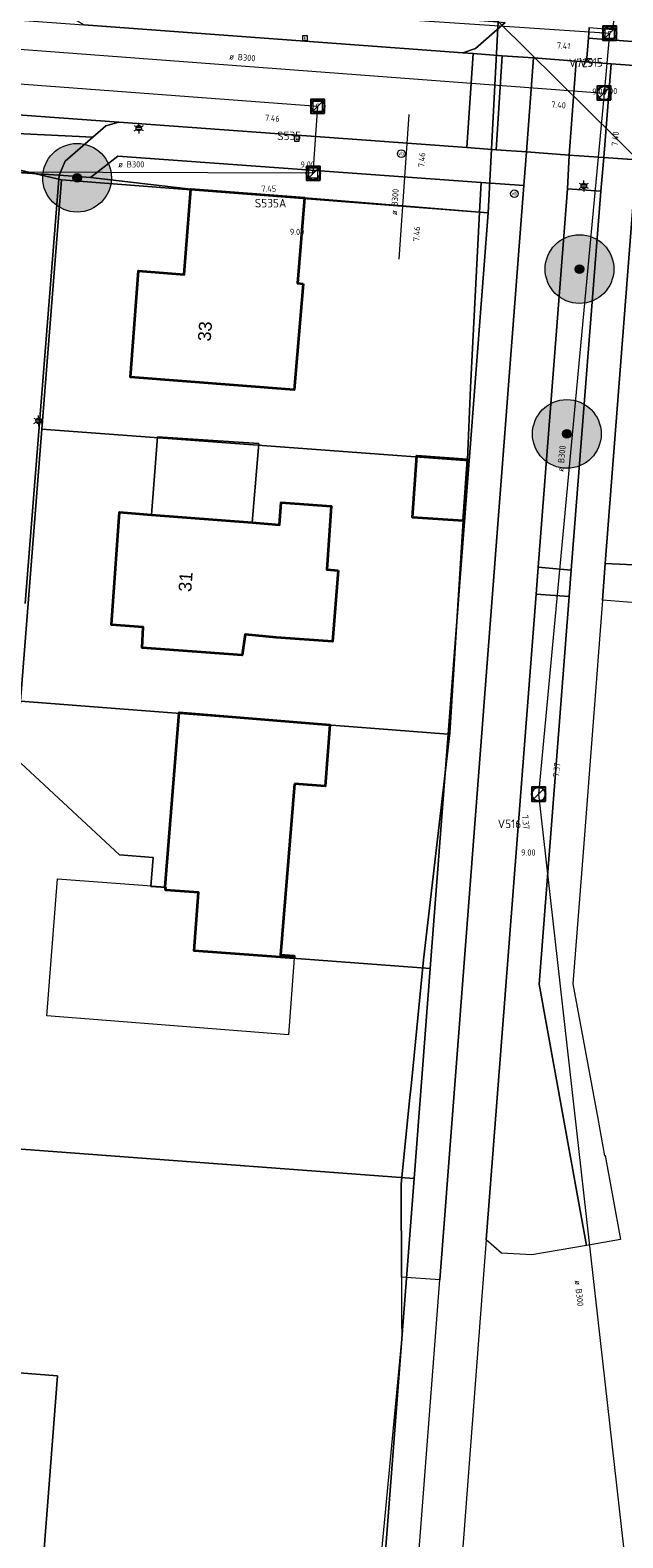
# Model space of a CAD drawing. Header units: metres. Extents: x 163628 to 167855, y 402678 to 405435.
# Tile 334 of 656: x 166910 to 166944, y 404369 to 404457. Entities that reach past the tile are written whole.
import ezdxf
from ezdxf.enums import TextEntityAlignment as Align

# ---------------------------------------------------------------- set-up
doc = ezdxf.new("R2010")
doc.units = ezdxf.units.M
doc.layers.get('0').update_dxf_attribs({"lineweight": 25})
for name, color, linetype, lineweight in [('X-CA190022.004-UO-BGT_Ondergrond$0$GE_201_SHDHek_Lijn_GEM', 253, 'X-CA190022.004-UO-BGT_Ondergrond$0$Hekwerk', 9), ('X-CA190022.004-UO-BGT_Ondergrond$0$GE_203_VGOHaag_Lijn_GEM', 253, 'X-CA190022.004-UO-BGT_Ondergrond$0$Heg', 9), ('X-CA190022.004-UO-BGT_Ondergrond$0$GE_314_WGDRijbaanLokaleweg_Vlak_GEM', 253, 'Continuous', 9), ('X-CA190022.004-UO-BGT_Ondergrond$0$GE_315_WGDRijbaanLokalewegverkeersdrempel_GEM', 253, 'Continuous', 9), ('X-CA190022.004-UO-BGT_Ondergrond$0$GE_316_WGDFietspad_Vlak_GEM', 253, 'Continuous', 9), ('X-CA190022.004-UO-BGT_Ondergrond$0$GE_317_WGDVoetpad_Vlak_GEM', 253, 'Continuous', 9), ('X-CA190022.004-UO-BGT_Ondergrond$0$GE_366_OWGBerm_groenvoorziening_Vlak_GEM', 253, 'Continuous', 9), ('X-CA190022.004-UO-BGT_Ondergrond$0$GE_367_OWGBerm_groenvoorziening_grasenk_GEM', 253, 'Continuous', 9), ('X-CA190022.004-UO-BGT_Ondergrond$0$GE_401_OTDErf_Vlak_GEM', 253, 'Continuous', 9), ('X-CA190022.004-UO-BGT_Ondergrond$0$GE_4502_GBKN_Huisnummer_Lijn_GEM', 7, 'Continuous', 9), ('X-CA190022.004-UO-BGT_Ondergrond$0$GE_601_PNDgrondvlakpand_Vlak_MV_GEM', 34, 'Continuous', 35), ('X-CA190022.004-UO-BGT_Ondergrond$0$GE_612_PanddeelOnderbouwOverbouw_Vlak_GEM', 253, 'Continuous', 9), ('X-CA190022.004-UO-BGT_Ondergrond$0$GE_613_PanddeelOnderbouwOverbouw_Lijn_GEM', 253, 'Continuous', 9), ('X-CA190022.004-UO-BGT_Ondergrond$0$GE_814_BRDVerkeersbord_Punt_GEM', 253, 'Continuous', 9), ('X-CA190022.004-UO-BGT_Ondergrond$0$GE_861_PALLichtmast_Punt_GEM', 253, 'Continuous', 9), ('X-CA190022.004-UO-BGT_Ondergrond$0$GE_885_PutInspectieofRioolput_Punt_GEM', 253, 'Continuous', 9), ('X-CA190022.004-UO-BGT_Ondergrond$0$GE_886_PutKolk_Punt_GEM', 253, 'Continuous', 9), ('X-CA190022.004-UO-BGT_Ondergrond$0$N-WE-RI-PUT_INSPECTIE-S', 253, 'Continuous', 9), ('X-CA190022.004-UO-DWM_Beplanting$0$B-WE-GR-BOOM-S AFKOMSTIG UIT BGT', 252, 'Continuous', 0), ('X-CA190022.004-UO-KAD_Percelen$0$B-WE-KG-GRENS_PERCEEL-GV', 150, 'Continuous', 9), ('X-CA190022.004-UO-WHM_Riolering gemeente_NLCS_v0.2$0$B-WE-RI-BOB-T18', 214, 'Continuous', 15), ('X-CA190022.004-UO-WHM_Riolering gemeente_NLCS_v0.2$0$B-WE-RI-DIAMETER-T18', 214, 'Continuous', 15), ('X-CA190022.004-UO-WHM_Riolering gemeente_NLCS_v0.2$0$B-WE-RI-HWA_TRANSPORTLEIDING-G', 214, 'X-CA190022.004-UO-WHM_Riolering gemeente_NLCS_v0.2$0$1-200 HEMELWATER', 15), ('X-CA190022.004-UO-WHM_Riolering gemeente_NLCS_v0.2$0$B-WE-RI-PUT-S', 214, 'Continuous', 15), ('X-CA190022.004-UO-WHM_Riolering gemeente_NLCS_v0.2$0$B-WE-RI-PUTDEKSELHOOGTE-T18', 214, 'Continuous', 15), ('X-CA190022.004-UO-WHM_Riolering gemeente_NLCS_v0.2$0$B-WE-RI-PUTNUMMER-T25', 214, 'Continuous', 15), ('X-CA190022.004-UO-WHM_Riolering gemeente_NLCS_v0.2$0$B-WE-RI-VWA_TRANSPORTLEIDING-G', 214, 'X-CA190022.004-UO-WHM_Riolering gemeente_NLCS_v0.2$0$1-200 VUILWATER', 15)]:
    doc.layers.add(name, color=color, linetype=linetype, lineweight=lineweight)
doc.layers.add('X-CA190022.004-UO-DWM_Beplanting$0$N-GV-GR-GRAS-A-200', color=7, linetype='Continuous')
doc.styles.add('X-CA190022.004-UO-BGT_Ondergrond$0$BGT_NAR', font='arial.ttf', dxfattribs={"height": 1})
doc.styles.add('X-CA190022.004-UO-BGT_Ondergrond$0$NLCS-ISO', font='NLCS-ISO.ttf')
doc.styles.add('X-CA190022.004-UO-WHM_Riolering gemeente_NLCS_v0.2$0$NLCS-ISO', font='NLCS-ISO.ttf')
doc.styles.add('X-CA190022.004-UO-WHM_Riolering gemeente_NLCS_v0.2$0$NLCS-ISO-M200-T18', font='NLCS-ISO.ttf', dxfattribs={"height": 0.36})
doc.styles.add('X-CA190022.004-UO-WHM_Riolering gemeente_NLCS_v0.2$0$NLCS-ISO-M200-T25', font='NLCS-ISO.ttf', dxfattribs={"height": 0.5})
doc.linetypes.add('X-CA190022.004-UO-BGT_Ondergrond$0$Heg', pattern='A,5,-1.5,[2,dgnlstyle-meierijstad.shx,S=0.007937,R=45,X=0,Y=0],-1.5', length=8)
doc.linetypes.add('X-CA190022.004-UO-BGT_Ondergrond$0$Hekwerk', pattern='A,5,-1.5,[2,dgnlstyle-Veghel.shx,S=0.007937,R=0,X=0,Y=0],-1.5', length=8)
doc.linetypes.add('X-CA190022.004-UO-WHM_Riolering gemeente_NLCS_v0.2$0$1-200 HEMELWATER', pattern='A,1.5,-0.6,["HWA",X-CA190022.004-UO-WHM_Riolering gemeente_NLCS_v0.2$0$NLCS-ISO,S=0.24,R=0,X=-0.5,Y=-0.12],-0.3', length=2.4)
doc.linetypes.add('X-CA190022.004-UO-WHM_Riolering gemeente_NLCS_v0.2$0$1-200 VUILWATER', pattern='A,1.5,-0.6,["DWA",X-CA190022.004-UO-WHM_Riolering gemeente_NLCS_v0.2$0$NLCS-ISO,S=0.24,R=0,X=-0.5,Y=-0.12],-0.3', length=2.4)

# ---------------------------------------------------------------- blocks, each defined once
blk = doc.blocks.new('X-CA190022.004-UO-BGT_Ondergrond$0$SRI-KOLK-SO')
at = {"color": 0, "linetype": 'ByBlock', "lineweight": 18}
blk.add_lwpolyline([(-1.125, -1.125), (1.125, -1.125), (1.125, 1.125), (-1.125, 1.125)], close=True, dxfattribs=at)
at = {"color": 0, "linetype": 'ByBlock', "lineweight": 18, "style": 'X-CA190022.004-UO-BGT_Ondergrond$0$NLCS-ISO'}
blk.add_text('k', height=1.5, dxfattribs=at).set_placement((0, 0), align=Align.MIDDLE_CENTER)
blk = doc.blocks.new('X-CA190022.004-UO-BGT_Ondergrond$0$IMGEOKolk')
at = {"xscale": 5, "yscale": 5, "zscale": 5}
blk.add_blockref('X-CA190022.004-UO-BGT_Ondergrond$0$SRI-KOLK-SO', (0, 0), dxfattribs=at)
blk = doc.blocks.new('X-CA190022.004-UO-BGT_Ondergrond$0$N-SIE-WEG_LICHTMAST-SO')
h = blk.add_hatch(color=256)
h.paths.add_polyline_path([(1.16, 0.5, 0.658505), (-1.16, 0.5)])
h.paths.add_polyline_path([(-1.16, -0.5, 0.658505), (1.16, -0.5)])
at = {"flags": 128}
for points in [[(-2.19, 1.27), (-1.1, 0.63)], [(-1.16, 0.5), (1.16, 0.5)], [(0, 1.27), (0, 2.53)], [(1.1, 0.63), (2.19, 1.27)], [(-2.19, -1.27), (-1.1, -0.63)], [(-1.16, -0.5), (1.16, -0.5)], [(0, -1.27), (0, -2.53)], [(2.19, -1.27), (1.1, -0.63)]]:
    blk.add_lwpolyline(points, dxfattribs=at)
at = {"ltscale": 0.5}
blk.add_circle((0, 0), 1.27, dxfattribs=at)
at = {"style": 'X-CA190022.004-UO-BGT_Ondergrond$0$NLCS-ISO'}
blk.add_attdef('TYPE', text='', height=1.8, dxfattribs=at).set_placement((0, 2.53), align=Align.BOTTOM_CENTER)
blk = doc.blocks.new('X-CA190022.004-UO-BGT_Ondergrond$0$IMGEOLichtmastpaal')
at = {"xscale": 5, "yscale": 5, "zscale": 5}
blk.add_blockref('X-CA190022.004-UO-BGT_Ondergrond$0$N-SIE-WEG_LICHTMAST-SO', (0, 6.4), dxfattribs=at)
blk = doc.blocks.new('X-CA190022.004-UO-BGT_Ondergrond$0$SRI-PUT_INSPECTIEPUT_RIOOLPUT-SO')
at = {"color": 0, "linetype": 'ByBlock', "lineweight": 18}
blk.add_lwpolyline([(-1.12, -1.12), (1.12, -1.12), (1.12, 1.12), (-1.12, 1.12)], close=True, dxfattribs=at)
at = {"color": 0, "linetype": 'ByBlock', "lineweight": 18, "style": 'X-CA190022.004-UO-BGT_Ondergrond$0$NLCS-ISO'}
blk.add_text('r', height=1.5, dxfattribs=at).set_placement((0, 0.28), align=Align.MIDDLE_CENTER)
blk = doc.blocks.new('X-CA190022.004-UO-BGT_Ondergrond$0$IMGEOInspectierioolput')
at = {"layer": 'X-CA190022.004-UO-BGT_Ondergrond$0$N-WE-RI-PUT_INSPECTIE-S', "xscale": 10, "yscale": 10, "zscale": 10}
blk.add_blockref('X-CA190022.004-UO-BGT_Ondergrond$0$SRI-PUT_INSPECTIEPUT_RIOOLPUT-SO', (0, 0), dxfattribs=at)
blk = doc.blocks.new('X-CA190022.004-UO-BGT_Ondergrond$0$SIE-WEG_PAAL_VERKEERSBORD-SO')
at = {"linetype": 'ByBlock', "lineweight": 18}
blk.add_circle((0, 0), 1.5, dxfattribs=at)
at = {"linetype": 'ByBlock', "lineweight": 18, "style": 'X-CA190022.004-UO-BGT_Ondergrond$0$NLCS-ISO'}
blk.add_text('vb', height=1.5, dxfattribs=at).set_placement((0, 0.13), align=Align.MIDDLE_CENTER)
blk = doc.blocks.new('X-CA190022.004-UO-BGT_Ondergrond$0$IMGEOVerkeersbord')
at = {"xscale": 5, "yscale": 5, "zscale": 5}
blk.add_blockref('X-CA190022.004-UO-BGT_Ondergrond$0$SIE-WEG_PAAL_VERKEERSBORD-SO', (0, 0), dxfattribs=at)
blk = doc.blocks.new('X-CA190022.004-UO-WHM_Riolering gemeente_NLCS_v0.2$0$B-SRI-PUT_BETON-SO')
blk.add_line((-1.41, -1.41), (1.41, 1.41))
at = {"lineweight": -3, "flags": 128}
blk.add_lwpolyline([(2, -2), (2, 2), (-2, 2), (-2, -2)], close=True, dxfattribs=at)
at = {"lineweight": -3}
blk.add_circle((0, 0), 2, dxfattribs=at)
blk = doc.blocks.new('X-CA190022.004-UO-DWM_Beplanting$0$SGR-BOOM_01-SO')
at = {"linetype": 'ByBlock', "lineweight": 18}
h = blk.add_hatch(color=0, dxfattribs=at)
h.dxf.hatch_style = 1
edge = h.paths.add_edge_path()
edge.add_arc((0, 0), 0.25, 0, 360)
at = {"color": 0, "linetype": 'ByBlock', "lineweight": 18}
for radius in [2, 0.25]:
    blk.add_circle((0, 0), radius, dxfattribs=at)
blk = doc.blocks.new('X-CA190022.004-UO-DWM_Beplanting$0$IMGEOBoom')
at = {"transparency": 33554457}
h = blk.add_hatch(color=256, dxfattribs=at)
h.dxf.hatch_style = 1
edge = h.paths.add_edge_path()
edge.add_arc((0, 0), 100, 0, 360)
edge = h.paths.add_edge_path(flags=17)
edge.add_arc((0, 0), 12.5, 0, 360)
h = blk.add_hatch()
h.set_pattern_fill('ANGLE', color=256)
h.set_pattern_definition([(0, (0, 0), (0, 6.985), [5.08, -1.905]), (90, (0, 0), (-6.985, 4e-16), [5.08, -1.905])])
edge = h.paths.add_edge_path(flags=17)
edge.add_arc((0, 0), 12.5, 0, 360)
at = {"layer": 'X-CA190022.004-UO-DWM_Beplanting$0$N-GV-GR-GRAS-A-200'}
h = blk.add_hatch(color=256, dxfattribs=at)
h.dxf.hatch_style = 1
edge = h.paths.add_edge_path(flags=17)
edge.add_arc((0, 0), 12.5, 0, 360)
at = {"xscale": 50, "yscale": 50, "zscale": 50}
blk.add_blockref('X-CA190022.004-UO-DWM_Beplanting$0$SGR-BOOM_01-SO', (0, 0), dxfattribs=at)

msp = doc.modelspace()

# ---------------------------------------------------------------- linework, layer by layer
at = {"layer": 'X-CA190022.004-UO-BGT_Ondergrond$0$GE_201_SHDHek_Lijn_GEM'}
msp.add_line((166935.09, 404428.55), (166934.313, 404416.213), dxfattribs=at)
at = {"layer": 'X-CA190022.004-UO-BGT_Ondergrond$0$GE_203_VGOHaag_Lijn_GEM'}
for p, q in [((166936.047, 404446.537), (166936.136, 404448.269)), ((166935.52, 404436.321), (166936.047, 404446.537)), ((166935.34, 404432.14), (166935.52, 404436.321))]:
    msp.add_line(p, q, dxfattribs=at)
at = {"layer": 'X-CA190022.004-UO-BGT_Ondergrond$0$GE_314_WGDRijbaanLokaleweg_Vlak_GEM', "flags": 128}
for points in [[(166913.01, 404457.44), (166935.08, 404455.818), (166935.672, 404455.775), (166935.312, 404450.295), (166915.04, 404451.77), (166903.54, 404452.61), (166856.278, 404456.137), (166855.841, 404456.169), (166856.241, 404461.811), (166856.687, 404461.776), (166859.852, 404461.53), (166866.357, 404461.024), (166901.27, 404458.31), (166913.01, 404457.44)], [(166906.59, 404449), (166911.58, 404448.69), (166909.6, 404423.75)]]:
    msp.add_lwpolyline(points, dxfattribs=at)
at = {"layer": 'X-CA190022.004-UO-BGT_Ondergrond$0$GE_315_WGDRijbaanLokalewegverkeersdrempel_GEM', "flags": 128}
for points in [[(166937.372, 404455.65), (166937.012, 404450.172), (166935.312, 404450.295), (166935.672, 404455.775), (166937.372, 404455.65)], [(166939.193, 404455.516), (166938.776, 404450.043), (166937.012, 404450.172), (166937.372, 404455.65), (166939.193, 404455.516)], [(166941.676, 404455.334), (166941.267, 404449.862), (166938.776, 404450.043), (166939.193, 404455.516), (166941.676, 404455.334)], [(166943.718, 404455.183), (166943.283, 404449.716), (166941.267, 404449.862), (166941.676, 404455.334), (166942.27, 404455.29), (166943.718, 404455.183)], [(166945.639, 404455.04), (166945.201, 404449.577), (166943.283, 404449.716), (166943.718, 404455.183), (166945.59, 404455.044), (166945.639, 404455.04)], [(166903.54, 404452.61), (166915.04, 404451.77), (166914.29, 404451.56), (166913.537, 404450.906), (166905.076, 404451.305), (166904.24, 404452.28), (166903.54, 404452.61)], [(166913.537, 404450.906), (166911.92, 404449.5), (166911.58, 404448.69), (166906.59, 404449), (166906.35, 404449.82), (166905.076, 404451.305), (166913.537, 404450.906)]]:
    msp.add_lwpolyline(points, dxfattribs=at)
at = {"layer": 'X-CA190022.004-UO-BGT_Ondergrond$0$GE_316_WGDFietspad_Vlak_GEM', "flags": 128}
for points in [[(166942.432, 404457.29), (166942.383, 404456.679), (166942.27, 404455.29), (166941.676, 404455.334), (166939.193, 404455.516), (166937.372, 404455.65), (166935.672, 404455.775), (166935.08, 404455.818), (166935.81, 404456.07), (166937.536, 404457.584)], [(166929.816, 404300.148), (166933.1, 404342.99), (166931.88, 404350.198), (166931.59, 404351.91), (166931.353, 404353.214), (166931.38, 404353.7), (166931.672, 404357.503), (166933.535, 404381.8), (166933.73, 404384.345), (166934.507, 404394.469), (166934.585, 404395.482), (166938.62, 404448.09), (166938.776, 404450.043), (166941.267, 404449.862), (166941.17, 404447.9), (166939.45, 404425.86), (166939.35, 404424.29), (166936.44, 404386.68), (166936.17, 404383.4), (166934.156, 404356.736), (166933.9, 404353.35), (166935.49, 404343.39)], [(166945.03, 404447.61), (166943.368, 404426.072), (166943.204, 404423.943), (166942.071, 404409.254), (166941.48, 404401.6), (166942.93, 404393.748), (166943.33, 404391.58), (166943.362, 404391.586), (166944.243, 404386.696), (166942.28, 404386.35), (166939.51, 404401.57), (166941.27, 404424.15), (166941.39, 404425.68), (166943.1, 404447.75), (166943.283, 404449.716), (166945.201, 404449.577), (166945.03, 404447.61)]]:
    msp.add_lwpolyline(points, dxfattribs=at)
at = {"layer": 'X-CA190022.004-UO-BGT_Ondergrond$0$GE_317_WGDVoetpad_Vlak_GEM', "flags": 128}
for points in [[(166946.38, 404465.21), (166945.697, 404456.422), (166942.383, 404456.679), (166942.432, 404457.29), (166943.83, 404457.18), (166944.59, 404467.15), (166946.525, 404467.01), (166946.38, 404465.21)], [(166923.69, 404458.608), (166936.83, 404457.636), (166937.536, 404457.584), (166935.81, 404456.07), (166935.08, 404455.818), (166913.01, 404457.44), (166912.36, 404457.81), (166910.866, 404459.557), (166910.907, 404459.554), (166923.69, 404458.608)], [(166945.697, 404456.422), (166945.59, 404455.044), (166943.718, 404455.183), (166942.27, 404455.29), (166942.383, 404456.679), (166945.697, 404456.422)], [(166938.776, 404450.043), (166938.62, 404448.09), (166936.136, 404448.269), (166914.99, 404449.79), (166913.4, 404448.56), (166911.58, 404448.69), (166911.92, 404449.5), (166913.537, 404450.906), (166914.29, 404451.56), (166915.04, 404451.77), (166935.312, 404450.295), (166937.012, 404450.172), (166938.776, 404450.043)], [(166943.283, 404449.716), (166943.1, 404447.75), (166941.17, 404447.9), (166941.267, 404449.862), (166943.283, 404449.716)], [(166946.925, 404424.501), (166946.66, 404420.97), (166946.599, 404418.451), (166945.394, 404418.506), (166945.635, 404423.748), (166943.204, 404423.943), (166943.368, 404426.072), (166945.841, 404425.958), (166946.145, 404430.282), (166947.397, 404430.233), (166947.269, 404428.034), (166947.19, 404428.04), (166946.925, 404424.501)], [(166941.39, 404425.68), (166941.27, 404424.15), (166939.35, 404424.29), (166939.45, 404425.86), (166941.39, 404425.68)]]:
    msp.add_lwpolyline(points, dxfattribs=at)
at = {"layer": 'X-CA190022.004-UO-BGT_Ondergrond$0$GE_366_OWGBerm_groenvoorziening_Vlak_GEM', "flags": 128}
for points in [[(166936.136, 404448.269), (166936.047, 404446.537), (166925.85, 404447.38), (166919.23, 404447.88), (166913.4, 404448.56), (166914.99, 404449.79), (166936.136, 404448.269)], [(166946.86, 404439.35), (166946.585, 404435.807), (166946.31, 404432.27), (166946.145, 404430.282), (166945.841, 404425.958), (166943.368, 404426.072), (166945.03, 404447.61), (166947.497, 404447.435), (166946.86, 404439.35)]]:
    msp.add_lwpolyline(points, dxfattribs=at)
at = {"layer": 'X-CA190022.004-UO-BGT_Ondergrond$0$GE_367_OWGBerm_groenvoorziening_grasenk_GEM', "flags": 128}
for points in [[(166938.62, 404448.09), (166934.585, 404395.482), (166934.507, 404394.469), (166933.73, 404384.345), (166931.504, 404384.516), (166931.491, 404389.919), (166931.974, 404394.79), (166932.077, 404395.82), (166932.788, 404402.988), (166934.313, 404416.213), (166935.09, 404428.55), (166935.34, 404432.14), (166935.52, 404436.321), (166936.047, 404446.537), (166936.136, 404448.269), (166938.62, 404448.09)], [(166943.1, 404447.75), (166941.39, 404425.68), (166939.45, 404425.86), (166941.17, 404447.9), (166943.1, 404447.75)], [(166941.27, 404424.15), (166939.51, 404401.57), (166942.28, 404386.35), (166939.09, 404385.81), (166937.32, 404385.9), (166936.44, 404386.68), (166939.35, 404424.29), (166941.27, 404424.15)]]:
    msp.add_lwpolyline(points, dxfattribs=at)
at = {"layer": 'X-CA190022.004-UO-BGT_Ondergrond$0$GE_401_OTDErf_Vlak_GEM', "flags": 128}
for points in [[(166909.6, 404423.75), (166911.58, 404448.69), (166913.4, 404448.56), (166919.23, 404447.88), (166918.85, 404442.9), (166916.19, 404443.11), (166915.72, 404436.92), (166925.26, 404436.18), (166925.77, 404442.37), (166925.44, 404442.4), (166925.85, 404447.38), (166936.047, 404446.537), (166935.52, 404436.321), (166935.34, 404432.14), (166932.4, 404432.34), (166932.15, 404428.76), (166935.09, 404428.55), (166934.313, 404416.213)], [(166922.4, 404421.93), (166922.22, 404420.73), (166916.4, 404421.17), (166916.47, 404422.36), (166914.62, 404422.5), (166915.08, 404429.06), (166916.952, 404428.913), (166922.81, 404428.454), (166924.4, 404428.33), (166924.5, 404429.63), (166927.4, 404429.41), (166927.15, 404425.72), (166927.806, 404425.66), (166927.48, 404421.523), (166924.21, 404421.76), (166922.4, 404421.93)], [(166911.48, 404407.71), (166917.75, 404407.24), (166918.56, 404417.39), (166927.33, 404416.67), (166927.06, 404413.11), (166925.27, 404413.25), (166924.46, 404403.28), (166925.26, 404403.22), (166925.25, 404403.078), (166924.93, 404398.63), (166910.85, 404399.73), (166911.48, 404407.71)], [(166934.313, 404416.213), (166932.788, 404402.988), (166932.077, 404395.82), (166931.974, 404394.79), (166931.491, 404389.919), (166931.504, 404384.516), (166931.511, 404381.956), (166931.513, 404381.059), (166930.065, 404365.687)]]:
    msp.add_lwpolyline(points, dxfattribs=at)
at = {"layer": 'X-CA190022.004-UO-BGT_Ondergrond$0$GE_601_PNDgrondvlakpand_Vlak_MV_GEM', "flags": 128}
for points in [[(166925.77, 404442.37), (166925.26, 404436.18), (166915.72, 404436.92), (166916.19, 404443.11), (166918.85, 404442.9), (166919.23, 404447.88), (166925.85, 404447.38), (166925.44, 404442.4), (166925.77, 404442.37)], [(166935.34, 404432.14), (166935.09, 404428.55), (166932.15, 404428.76), (166932.4, 404432.34), (166935.34, 404432.14)], [(166927.806, 404425.66), (166927.48, 404421.523), (166924.21, 404421.76), (166922.4, 404421.93), (166922.22, 404420.73), (166916.4, 404421.17), (166916.47, 404422.36), (166914.62, 404422.5), (166915.08, 404429.06), (166916.952, 404428.913), (166922.81, 404428.454), (166924.4, 404428.33), (166924.5, 404429.63), (166927.4, 404429.41), (166927.15, 404425.72), (166927.806, 404425.66)], [(166925.27, 404413.25), (166924.46, 404403.28), (166925.26, 404403.22), (166925.25, 404403.078), (166919.424, 404403.517), (166919.68, 404406.905), (166917.786, 404407.048), (166917.75, 404407.24), (166918.56, 404417.39), (166927.33, 404416.67), (166927.06, 404413.11), (166925.27, 404413.25)]]:
    msp.add_lwpolyline(points, dxfattribs=at)
at = {"layer": 'X-CA190022.004-UO-BGT_Ondergrond$0$GE_612_PanddeelOnderbouwOverbouw_Vlak_GEM', "flags": 128}
msp.add_lwpolyline([(166916.952, 404428.913), (166917.29, 404433.46), (166923.19, 404433.07), (166922.81, 404428.454), (166916.952, 404428.913)], dxfattribs=at)
at = {"layer": 'X-CA190022.004-UO-BGT_Ondergrond$0$GE_613_PanddeelOnderbouwOverbouw_Lijn_GEM'}
for p, q in [((166917.29, 404433.46), (166916.952, 404428.913)), ((166923.19, 404433.07), (166917.29, 404433.46)), ((166922.81, 404428.454), (166923.19, 404433.07))]:
    msp.add_line(p, q, dxfattribs=at)
at = {"layer": 'X-CA190022.004-UO-KAD_Percelen$0$B-WE-KG-GRENS_PERCEEL-GV', "flags": 128}
for points in [[(166944.53, 404545.02), (166943.76, 404533.09), (166942.53, 404518.98), (166941, 404503.76), (166939.8, 404489.43), (166938.51, 404474.03), (166937.14, 404457.64), (166947.54, 404447.35), (166952.29, 404481.91), (166959.56, 404571.67), (166960.42, 404585.04), (166960.04, 404596.47), (166955.93, 404594.54), (166954.99, 404604.75), (166949.06, 404602.81), (166945.53, 404601.4), (166949.26, 404601.1), (166946.26, 404565.43), (166946.01, 404562.49)], [(166890.884, 404451.44), (166902.306, 404450.607), (166911.715, 404448.427), (166936.542, 404446.499), (166937.14, 404457.64), (166911.14, 404459.59), (166903.63, 404460.15), (166890.21, 404461.16), (166876.77, 404462.17), (166863.27, 404463.18), (166849.29, 404464.23), (166849.666, 404454.445), (166863.639, 404453.426), (166877.236, 404452.435)], [(166935.435, 404432.056), (166936.542, 404446.499), (166911.715, 404448.427), (166910.571, 404433.899)], [(166934.215, 404416.13), (166935.435, 404432.056), (166910.571, 404433.899), (166909.323, 404418.057)], [(166934.215, 404416.13), (166909.323, 404418.057), (166909.059, 404414.702), (166915.075, 404409.112), (166917.04, 404408.955), (166916.905, 404407.268), (166917.804, 404407.197), (166917.786, 404407.048), (166919.68, 404406.905), (166919.424, 404403.517), (166933.169, 404402.481)], [(166907.279, 404392.118), (166932.232, 404390.251), (166933.169, 404402.481), (166919.424, 404403.517), (166919.68, 404406.905), (166917.786, 404407.048), (166917.804, 404407.197), (166916.905, 404407.268), (166917.04, 404408.955), (166915.075, 404409.112), (166909.059, 404414.702), (166908.693, 404410.071)], [(166910.182, 404361.877), (166912.176, 404361.726), (166911.803, 404356.707), (166929.562, 404355.423), (166932.232, 404390.251), (166907.279, 404392.118), (166906.259, 404379.174), (166911.475, 404378.763)], [(166910.182, 404361.877), (166911.475, 404378.763), (166906.259, 404379.174), (166892.543, 404380.212), (166878.675, 404381.273), (166877.56, 404367.146), (166880.056, 404364.151)]]:
    msp.add_lwpolyline(points, close=True, dxfattribs=at)
for points in [[(166947.54, 404447.35), (166937.14, 404457.64), (166936.542, 404446.499), (166935.435, 404432.056), (166934.215, 404416.13), (166933.169, 404402.481), (166932.232, 404390.251), (166929.562, 404355.423), (166929.181, 404350.447), (166926.275, 404312.523)], [(166909.323, 404418.057), (166910.571, 404433.899), (166911.715, 404448.427), (166902.306, 404450.607)]]:
    msp.add_lwpolyline(points, dxfattribs=at)
at = {"layer": 'X-CA190022.004-UO-WHM_Riolering gemeente_NLCS_v0.2$0$B-WE-RI-HWA_TRANSPORTLEIDING-G'}
for p, q in [((166867.728, 404457.12), (166926.624, 404452.704)), ((166926.368, 404448.8), (166926.624, 404452.704)), ((166931.36, 404443.808), (166931.944, 404452.228)), ((166926.368, 404448.8), (166907.008, 404448.864))]:
    msp.add_line(p, q, dxfattribs=at)
at = {"layer": 'X-CA190022.004-UO-WHM_Riolering gemeente_NLCS_v0.2$0$B-WE-RI-VWA_TRANSPORTLEIDING-G'}
for p, q in [((166906.384, 404459.456), (166943.616, 404456.96)), ((166902.928, 404456.512), (166943.296, 404453.472)), ((166943.616, 404456.96), (166943.296, 404453.472)), ((166943.296, 404453.472), (166939.488, 404412.64)), ((166939.488, 404412.64), (166946.208, 404352.896))]:
    msp.add_line(p, q, dxfattribs=at)

# ---------------------------------------------------------------- block references
at = {"layer": 'X-CA190022.004-UO-BGT_Ondergrond$0$GE_814_BRDVerkeersbord_Punt_GEM', "xscale": 0.03, "yscale": 0.03, "zscale": 0.02}
for p in [(166931.491, 404449.94), (166938.077, 404447.608)]:
    msp.add_blockref('X-CA190022.004-UO-BGT_Ondergrond$0$IMGEOVerkeersbord', p, dxfattribs=at)
at = {"layer": 'X-CA190022.004-UO-BGT_Ondergrond$0$GE_861_PALLichtmast_Punt_GEM', "xscale": 0.025, "yscale": 0.025, "zscale": 0.025}
for p in [(166916.209, 404451.27), (166942.118, 404447.905), (166910.369, 404434.219)]:
    msp.add_blockref('X-CA190022.004-UO-BGT_Ondergrond$0$IMGEOLichtmastpaal', p, dxfattribs=at)
at = {"layer": 'X-CA190022.004-UO-BGT_Ondergrond$0$GE_885_PutInspectieofRioolput_Punt_GEM', "xscale": 0.025, "yscale": 0.025, "zscale": 0.025}
for p in [(166943.621, 404456.948), (166926.627, 404452.701), (166926.359, 404448.812)]:
    msp.add_blockref('X-CA190022.004-UO-BGT_Ondergrond$0$IMGEOInspectierioolput', p, dxfattribs=at)
at = {"layer": 'X-CA190022.004-UO-BGT_Ondergrond$0$GE_886_PutKolk_Punt_GEM', "xscale": 0.025, "yscale": 0.025, "zscale": 0.025}
for p in [(166925.887, 404456.675), (166925.409, 404450.813)]:
    msp.add_blockref('X-CA190022.004-UO-BGT_Ondergrond$0$IMGEOKolk', p, dxfattribs=at)
at = {"layer": 'X-CA190022.004-UO-DWM_Beplanting$0$B-WE-GR-BOOM-S AFKOMSTIG UIT BGT', "xscale": 0.02, "yscale": 0.02, "zscale": 0.02}
for p in [(166912.617, 404448.538), (166941.866, 404443.219), (166941.128, 404433.621)]:
    msp.add_blockref('X-CA190022.004-UO-DWM_Beplanting$0$IMGEOBoom', p, dxfattribs=at)
at = {"layer": 'X-CA190022.004-UO-WHM_Riolering gemeente_NLCS_v0.2$0$B-WE-RI-PUT-S', "xscale": 0.2, "yscale": 0.2, "zscale": 0.2}
for p in [(166943.616, 404456.96), (166943.296, 404453.472), (166926.624, 404452.704), (166926.368, 404448.8), (166939.488, 404412.64)]:
    msp.add_blockref('X-CA190022.004-UO-WHM_Riolering gemeente_NLCS_v0.2$0$B-SRI-PUT_BETON-SO', p, dxfattribs=at)

# ---------------------------------------------------------------- texts
at = {"layer": 'X-CA190022.004-UO-BGT_Ondergrond$0$GE_4502_GBKN_Huisnummer_Lijn_GEM', "style": 'X-CA190022.004-UO-BGT_Ondergrond$0$BGT_NAR'}
for s, rotation, p in [('33', 85.7, (166920.059, 404439.594)), ('31', 86, (166918.93, 404425.007))]:
    msp.add_text(s, height=0.75, rotation=rotation, dxfattribs=at).set_placement(p, align=Align.MIDDLE_CENTER)
at = {"layer": 'X-CA190022.004-UO-WHM_Riolering gemeente_NLCS_v0.2$0$B-WE-RI-BOB-T18', "style": 'X-CA190022.004-UO-WHM_Riolering gemeente_NLCS_v0.2$0$NLCS-ISO-M200-T18'}
for s, rotation, p in [('7.41', 356.174, (166940.535, 404456.076)), ('7.40', 355.7081, (166940.208, 404452.633)), ('7.46', 355.7185, (166923.539, 404451.864)), ('7.40', 84.6491, (166944.09, 404450.373)), ('7.46', 86.0209, (166932.833, 404449.139)), ('7.45', 359.852, (166923.338, 404447.728)), ('7.46', 86.0209, (166932.533, 404444.829)), ('7.37', 84.6491, (166940.677, 404413.623)), ('7.37', 276.437, (166938.511, 404411.413))]:
    msp.add_text(s, height=0.36, rotation=rotation, dxfattribs=at).set_placement(p)
at = {"layer": 'X-CA190022.004-UO-WHM_Riolering gemeente_NLCS_v0.2$0$B-WE-RI-DIAMETER-T18', "style": 'X-CA190022.004-UO-WHM_Riolering gemeente_NLCS_v0.2$0$NLCS-ISO-M200-T18'}
for rotation, p in [(355.7081, (166921.463, 404455.432)), (359.852, (166915.006, 404449.144)), (86.0209, (166931.237, 404446.363)), (84.6491, (166940.923, 404431.411)), (276.437, (166941.582, 404384.313))]:
    msp.add_text('ø B300', height=0.36, rotation=rotation, dxfattribs=at).set_placement(p)
at = {"layer": 'X-CA190022.004-UO-WHM_Riolering gemeente_NLCS_v0.2$0$B-WE-RI-PUTDEKSELHOOGTE-T18', "style": 'X-CA190022.004-UO-WHM_Riolering gemeente_NLCS_v0.2$0$NLCS-ISO-M200-T18'}
for p in [(166942.607, 404453.38), (166943.225, 404453.412), (166925.617, 404449.13), (166925.001, 404445.21), (166938.467, 404409.06)]:
    msp.add_text('9.00', height=0.36, dxfattribs=at).set_placement(p)
at = {"layer": 'X-CA190022.004-UO-WHM_Riolering gemeente_NLCS_v0.2$0$B-WE-RI-PUTNUMMER-T25', "style": 'X-CA190022.004-UO-WHM_Riolering gemeente_NLCS_v0.2$0$NLCS-ISO-M200-T25'}
for s, p in [('V729', (166941.247, 404454.98)), ('V515', (166941.865, 404455.012)), ('S535', (166924.257, 404450.73)), ('S535A', (166922.961, 404446.81)), ('V516', (166937.107, 404410.66))]:
    msp.add_text(s, height=0.5, dxfattribs=at).set_placement(p)

doc.saveas('drawing.dxf')
